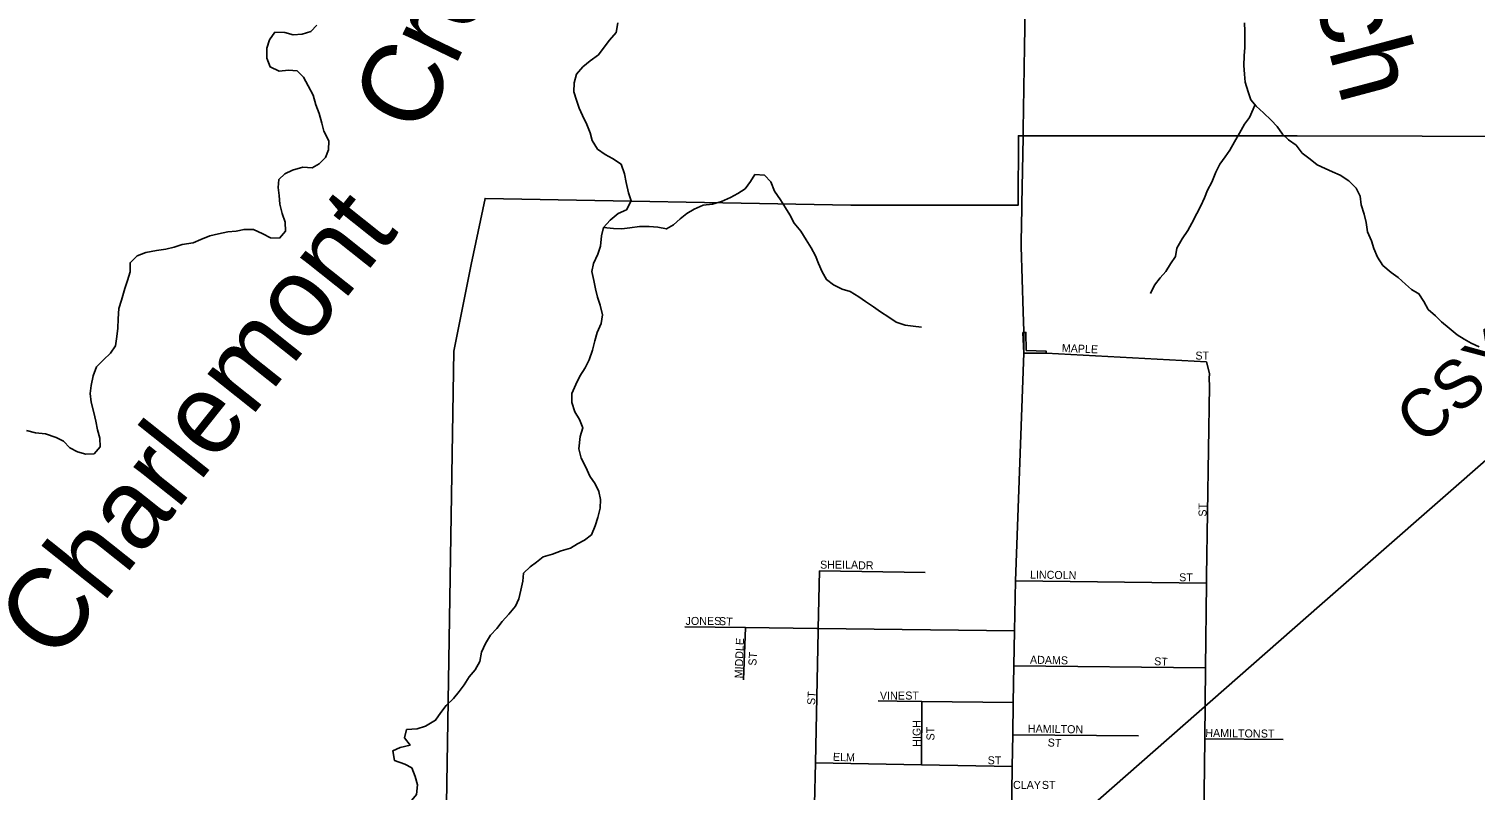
# Model space of a CAD drawing. Extents: x 1857828 to 2277390, y 930619 to 1324581.
# Drawn here: x 2040157 to 2049194, y 1155545 to 1160303 of the extents above; entities that cross this region are included whole.
import ezdxf

# ---------------------------------------------------------------- set-up
doc = ezdxf.new("R2010")
doc.units = 0
for name, color, linetype in [('GM_X_City_Street', 7, 'Continuous'), ('GM_X_City_Street_Text', 7, 'Continuous'), ('GM_X_Corporation', 7, 'Continuous'), ('GM_X_Minor_River', 7, 'Continuous'), ('GM_X_Minor_River_Text', 7, 'Continuous'), ('GM_X_Rail_Line', 7, 'Continuous'), ('GM_X_Rail_Line_Text', 7, 'Continuous'), ('GM_X_State_Route', 7, 'Continuous'), ('GM_X_Township_Subdivision', 7, 'Continuous')]:
    doc.layers.add(name, color=color, linetype=linetype)

msp = doc.modelspace()

# ---------------------------------------------------------------- linework, layer by layer
at = {"layer": 'GM_X_City_Street'}
for points in [[(2046514, 1158275.7), (2047515.6, 1158222.3)], [(2047493.8, 1154789.6), (2047501.6, 1155528.2), (2047505.2, 1155865.2), (2047509.9, 1156308.1), (2047515.5, 1156837.4), (2047516, 1156881.4), (2047533.3, 1158070.2), (2047532.8, 1158118.3), (2047534.5, 1158148.4), (2047515.6, 1158222.3)], [(2045089.2, 1156539), (2045089.5, 1156555), (2045097.5, 1156914.6)], [(2045097.5, 1156914.6), (2045756.7, 1156905.4)], [(2046321, 1156852.9), (2047515.5, 1156837.4)], [(2044255.8, 1156565.1), (2044634.5, 1156560.5), (2045079.7, 1156555.1), (2045079.7, 1156555.1)], [(2044621.9, 1156234.2), (2044634.5, 1156560.5)], [(2045059.8, 1155197.6), (2045059.8, 1155197.7), (2045071.2, 1155715.7), (2045089.2, 1156539), (2045089.2, 1156539)], [(2045079.7, 1156555.1), (2045089.5, 1156555), (2046315.6, 1156540.1)], [(2046311.8, 1156321.7), (2047509.9, 1156308.1)], [(2045464.8, 1156102.6), (2045583, 1156099.8), (2045737.4, 1156098.3), (2046307.9, 1156093)], [(2045735.5, 1155702.9), (2045737.4, 1156098.3)], [(2046304.4, 1155890.6), (2047089.9, 1155882.8)], [(2047505.2, 1155865.2), (2047993.7, 1155860)], [(2045071.2, 1155715.7), (2045735.5, 1155702.9), (2046300.9, 1155692.1)]]:
    msp.add_lwpolyline(points, dxfattribs=at)
at = {"layer": 'GM_X_Corporation'}
msp.add_lwpolyline([(2039137.6, 1148876.7), (2042710.8, 1151982.5), (2042812.4, 1158289.2), (2042919.7, 1158829.7), (2043007.2, 1159243.4), (2045293.6, 1159201.4), (2046338.3, 1159201.3), (2046340.4, 1159635.1), (2048081.4, 1159634.9), (2049643.9, 1159631.8), (2049624, 1158252.2), (2049774.1, 1150527.2), (2046245.6, 1150587.5), (2046234.4, 1149842.5), (2046407, 1149826.6), (2046727.6, 1149564.4), (2046960.7, 1149400.2), (2046226.1, 1149426.7), (2046218.5, 1149012.5), (2047534.4, 1148983.6), (2047969.1, 1148678.7), (2046213.2, 1148694.1), (2046182.6, 1146871.8)], dxfattribs=at)
msp.add_lwpolyline([(2046367.8, 1158405.2), (2046374.7, 1158276.6), (2046514, 1158275.7), (2046513.4, 1158289.2), (2046388.9, 1158293), (2046387.3, 1158405.8)], close=True, dxfattribs=at)
at = {"layer": 'GM_X_Minor_River'}
for points in [[(2041956.4, 1160327.6), (2041918.1, 1160287.6), (2041863.7, 1160269.8), (2041807.4, 1160266), (2041757.2, 1160280.2), (2041694.8, 1160282.4), (2041660.5, 1160234.4), (2041644.2, 1160182.3), (2041644, 1160120.1), (2041664, 1160065.9), (2041720.2, 1160039.6), (2041778.5, 1160045.4), (2041832.8, 1160041.2), (2041872.9, 1160000.9), (2041902.9, 1159946.6), (2041932.8, 1159888.3), (2041950.7, 1159828.1), (2041970.7, 1159773.8), (2041986.6, 1159713.6), (2042000.5, 1159663.4), (2042030.5, 1159603.1), (2042028.3, 1159546.9), (2042010, 1159498.9), (2041971.7, 1159460.9), (2041927.3, 1159435), (2041869, 1159439.2), (2041804.6, 1159419.4), (2041756.3, 1159397.5), (2041718, 1159361.6), (2041713.8, 1159311.4), (2041721.6, 1159261.2), (2041725.5, 1159207), (2041739.4, 1159148.8), (2041759.3, 1159094.6), (2041761.1, 1159038.4), (2041722.8, 1158994.4), (2041666.5, 1158996.6), (2041618.3, 1159022.9), (2041560.1, 1159049.2), (2041501.7, 1159049.4), (2041451.4, 1159039.6), (2041401.1, 1159033.8)], [(2043836.8, 1160342.4), (2043826.5, 1160280.3), (2043784.1, 1160232.3), (2043751.8, 1160190.3), (2043715.4, 1160140.3), (2043665, 1160104.3), (2043618.7, 1160066.4), (2043578.3, 1160020.4), (2043564, 1159966.3), (2043561.8, 1159910.2), (2043577.8, 1159857.9), (2043595.7, 1159807.7), (2043615.7, 1159761.5), (2043643.6, 1159705.2), (2043663.6, 1159653), (2043677.5, 1159604.8), (2043709.5, 1159552.5), (2043757.6, 1159518.2), (2043803.8, 1159493.9), (2043858, 1159457.6), (2043877.9, 1159397.4), (2043889.8, 1159343.2), (2043903.7, 1159278.9), (2043919.6, 1159228.7), (2043891.2, 1159172.6), (2043838.9, 1159148.8), (2043788.5, 1159106.8), (2043748.1, 1159062.8), (2043735.9, 1159008.7), (2043729.6, 1158944.5), (2043711.4, 1158894.5), (2043685, 1158836.4), (2043674.8, 1158786.3), (2043686.7, 1158730), (2043696.6, 1158677.8), (2043710.5, 1158625.6), (2043726.4, 1158575.4), (2043740.3, 1158515.2), (2043732.1, 1158461), (2043707.7, 1158404.9), (2043693.5, 1158352.8), (2043679.2, 1158294.7), (2043658.9, 1158234.6), (2043632.6, 1158184.6), (2043600.3, 1158132.5), (2043574, 1158080.4), (2043549.6, 1158024.4), (2043549.5, 1157968.2), (2043569.4, 1157909.9), (2043597.4, 1157861.7), (2043619.3, 1157809.4), (2043601, 1157755.3), (2043592.7, 1157679.1), (2043608.6, 1157618.9), (2043636.6, 1157562.6), (2043662.6, 1157506.3), (2043694.6, 1157460), (2043718.6, 1157411.8), (2043728.5, 1157361.6), (2043726.3, 1157307.4), (2043712, 1157249.3), (2043695.7, 1157197.2), (2043673.4, 1157141.1), (2043629.1, 1157107.2), (2043584.8, 1157083.2), (2043540.4, 1157057.3), (2043482.1, 1157039.5), (2043429.7, 1157019.6), (2043371.3, 1157003.8), (2043329, 1156969.9), (2043288.7, 1156939.9), (2043248.3, 1156900), (2043244.2, 1156849.8), (2043231.9, 1156793.7), (2043217.6, 1156739.6), (2043197.4, 1156693.5), (2043155, 1156643.5), (2043114.6, 1156599.5), (2043080.3, 1156555.5), (2043041.9, 1156513.5), (2043009.6, 1156461.5), (2042985.3, 1156407.4), (2042975.1, 1156349.2), (2042944.7, 1156297.2), (2042908.4, 1156253.2), (2042876, 1156203.2), (2042845.7, 1156161.1), (2042809.4, 1156117.1), (2042765, 1156073.2), (2042730.7, 1156029.2), (2042698.3, 1155981.1), (2042635.9, 1155943.2), (2042583.5, 1155927.4), (2042517.2, 1155923.6)], [(2047752.2, 1160341.4), (2047754.1, 1160289.2), (2047755.9, 1160239.1), (2047755.7, 1160186.9), (2047751.5, 1160134.8), (2047749.3, 1160074.6), (2047753.2, 1160020.4), (2047757, 1159970.2), (2047774.9, 1159910), (2047792.9, 1159859.7)], [(2047818.2, 1159827.4), (2047806.8, 1159801.5), (2047784.5, 1159749.4), (2047752.2, 1159707.4), (2047721.8, 1159651.4), (2047689.5, 1159597.3), (2047661.1, 1159545.3), (2047632.8, 1159503.2), (2047598.5, 1159457.2), (2047574.2, 1159407.2), (2047547.9, 1159345.1), (2047521.6, 1159295), (2047503.3, 1159246.9), (2047479, 1159196.9), (2047454.7, 1159148.8), (2047424.3, 1159088.8), (2047398, 1159042.7), (2047363.7, 1158990.7), (2047329.3, 1158932.6), (2047321.1, 1158880.5), (2047290.8, 1158834.5), (2047260.5, 1158786.4), (2047226.1, 1158746.4), (2047189.8, 1158700.4), (2047165.5, 1158648.4)], [(2047792.9, 1159859.7), (2047824.9, 1159819.5), (2047871, 1159779.2), (2047919.2, 1159732.9), (2047957.2, 1159692.6), (2047989.3, 1159646.3), (2048027.4, 1159610.1), (2048075.5, 1159575.8), (2048113.6, 1159527.5), (2048163.7, 1159489.2), (2048207.8, 1159452.9), (2048256, 1159430.6), (2048302.2, 1159410.4), (2048350.4, 1159388.1), (2048404.6, 1159353.8), (2048450.7, 1159307.5), (2048474.7, 1159257.2), (2048482.5, 1159203), (2048500.4, 1159144.8), (2048512.3, 1159092.6), (2048522.2, 1159034.4), (2048546.1, 1158978.1), (2048560.1, 1158929.9), (2048584, 1158875.6), (2048618, 1158825.3), (2048670.2, 1158781), (2048712.3, 1158748.7), (2048758.4, 1158708.4), (2048796.5, 1158674.2), (2048842.7, 1158647.9), (2048872.7, 1158599.6), (2048900.7, 1158549.4), (2048946.8, 1158509.1), (2048982.9, 1158472.8), (2049031, 1158432.5), (2049081.2, 1158390.2), (2049125.3, 1158363.9), (2049169.5, 1158337.7), (2049219.7, 1158315.4)], [(2043748.1, 1159062.8), (2043810.4, 1159054.6), (2043862.7, 1159054.4), (2043913, 1159060.2), (2043973.4, 1159068), (2044033.7, 1159067.8), (2044088, 1159063.5), (2044140.2, 1159053.3), (2044184.5, 1159079.2), (2044226.9, 1159115.2), (2044267.2, 1159149.1), (2044313.6, 1159177), (2044370, 1159200.9), (2044428.3, 1159208.7), (2044484.7, 1159224.5), (2044541, 1159248.4), (2044587.4, 1159274.3), (2044631.7, 1159304.2), (2044666.1, 1159350.2), (2044692.4, 1159394.2)], [(2044692.4, 1159394.2), (2044752.7, 1159388), (2044792.8, 1159347.7), (2044816.7, 1159289.4), (2044852.7, 1159235.1), (2044884.7, 1159184.8), (2044912.7, 1159140.6), (2044938.7, 1159088.3), (2044980.8, 1159038), (2045014.8, 1158983.7), (2045044.8, 1158935.4), (2045072.8, 1158885.2), (2045090.7, 1158837), (2045114.7, 1158784.7), (2045140.7, 1158736.5), (2045184.8, 1158704.2), (2045239, 1158675.9), (2045289.2, 1158661.7), (2045343.4, 1158629.3), (2045385.6, 1158599.1), (2045433.7, 1158566.8), (2045477.9, 1158534.5), (2045530, 1158500.2), (2045576.2, 1158469.9), (2045632.4, 1158451.7), (2045682.7, 1158445.5), (2045735, 1158439.2)], [(2041401.1, 1159033.8), (2041340.8, 1159021.9), (2041288.4, 1159010.1), (2041232.1, 1158986.3), (2041183.7, 1158966.4), (2041115.3, 1158954.6), (2041065, 1158938.8), (2041012.7, 1158926.9), (2040954.3, 1158917.1), (2040887.9, 1158905.3), (2040833.6, 1158885.5), (2040789.2, 1158841.5), (2040789, 1158785.3), (2040772.7, 1158731.2), (2040756.5, 1158681.1), (2040736.1, 1158607), (2040719.9, 1158554.9), (2040715.6, 1158490.7), (2040713.4, 1158432.5), (2040707.2, 1158380.4), (2040699, 1158322.2), (2040666.7, 1158276.2), (2040622.3, 1158234.3), (2040579.9, 1158190.3), (2040557.6, 1158134.2), (2040545.3, 1158074.1), (2040539.1, 1158023.9), (2040547, 1157969.7), (2040562.9, 1157905.5), (2040574.8, 1157851.2), (2040586.7, 1157797), (2040600.6, 1157744.8), (2040602.4, 1157690.6), (2040564, 1157646.6), (2040513.8, 1157644.8), (2040461.5, 1157659.1), (2040413.3, 1157685.3), (2040373.3, 1157725.6), (2040327.1, 1157749.9), (2040260.8, 1157772.2), (2040198.5, 1157778.5), (2040142.2, 1157792.7)], [(2042517.2, 1155923.6), (2042504.9, 1155871.5), (2042539, 1155825.2), (2042476.6, 1155811.4), (2042430.2, 1155789.5), (2042442.1, 1155729.3), (2042506.4, 1155707), (2042550.6, 1155682.7), (2042570.5, 1155628.5), (2042584.4, 1155578.2), (2042578.2, 1155516.1), (2042539.8, 1155468.1), (2042503.5, 1155430.1), (2042509.4, 1155377.9), (2042493.1, 1155319.8), (2042438.7, 1155299.9), (2042384.3, 1155247.9), (2042349.9, 1155209.9), (2042317.6, 1155165.9), (2042299.3, 1155113.8), (2042283.1, 1155047.7), (2042284.9, 1154987.5), (2042306.8, 1154935.2)]]:
    msp.add_lwpolyline(points, dxfattribs=at)
at = {"layer": 'GM_X_Rail_Line'}
msp.add_lwpolyline([(2046325.4, 1155031.2), (2048238.7, 1156710.5), (2050768.9, 1158928.6), (2052322.1, 1160299.3), (2053419.3, 1161265.1)], dxfattribs=at)
at = {"layer": 'GM_X_State_Route'}
for points in [[(2046378.8, 1160192.3), (2046410.2, 1162004.7), (2046516.3, 1165826.4), (2046535, 1166343.1), (2046647.5, 1167236.5), (2046610, 1167430.1), (2046547.5, 1167630.1), (2045903, 1168748.9), (2045836.8, 1168919.4), (2045800.7, 1169120), (2045805.6, 1169461.6), (2045875.1, 1174371.2), (2045906.4, 1176581.8), (2045973.7, 1179274.4)], [(2046369.8, 1159674.5), (2046378.8, 1160192.3)], [(2046361.7, 1159208.5), (2046369, 1159626.7), (2046369.8, 1159674.5)], [(2046360, 1159104.9), (2046360.8, 1159153.8), (2046361.7, 1159208.5)], [(2046358.2, 1159001.4), (2046359, 1159048.8), (2046360, 1159104.9)], [(2046370.7, 1158535.5), (2046357.2, 1158943.7), (2046358.2, 1159001.4)], [(2046374.7, 1158380.2), (2046374.7, 1158413.4), (2046370.7, 1158535.5)], [(2046300.7, 1155681.2), (2046300.9, 1155692.1), (2046304.4, 1155890.6), (2046307.9, 1156093), (2046311.8, 1156321.7), (2046315.6, 1156540.1), (2046321, 1156852.9), (2046374.7, 1158276.6), (2046374.7, 1158380.2)], [(2046289.9, 1155053), (2046289.9, 1155055.5), (2046292, 1155172.8), (2046298.3, 1155537.9), (2046300.7, 1155681.2)]]:
    msp.add_lwpolyline(points, dxfattribs=at)
at = {"layer": 'GM_X_Township_Subdivision'}
msp.add_lwpolyline([(2046374.7, 1158276.6), (2046514, 1158275.7)], dxfattribs=at)

# ---------------------------------------------------------------- texts
at = {"layer": 'GM_X_City_Street_Text'}
for s, rotation, p in [('MAPLE', 357.56009, (2046610.3, 1158284.3)), ('ST', 0.00001, (2047446, 1158235.9)), ('ST', 90, (2047515.7, 1157254.1)), ('SHEILA', 0.00001, (2045100.8, 1156929.1)), ('DR', 0.00001, (2045338.4, 1156924.7)), ('LINCOLN', 359.06134, (2046412.1, 1156867.5)), ('ST', 0.00001, (2047344.7, 1156849.9)), ('JONES', 0.00001, (2044260.3, 1156577.1)), ('ST', 356.42537, (2044467.7, 1156577.1)), ('MIDDLE', 87.87605, (2044616.2, 1156242.4)), ('ST', 86.41175, (2044702, 1156320.9)), ('ADAMS', 358.85485, (2046412.1, 1156335.1)), ('ST', 356.42537, (2047186.9, 1156326.2)), ('ST', 86.42535, (2045069.3, 1156075.5)), ('VINE', 0.00001, (2045474.8, 1156110.6)), ('ST', 0.00001, (2045633.1, 1156110.7)), ('HIGH', 90, (2045729.3, 1155815.3)), ('HAMILTON', 359.22622, (2046398.9, 1155903.9)), ('ST', 90, (2045815.4, 1155854.9)), ('ST', 356.42537, (2046521.6, 1155818)), ('HAMILTON', 359.22618, (2047507.7, 1155877.5)), ('ST', 0.00001, (2047855.1, 1155873.1)), ('ELM', 358.02611, (2045180.3, 1155727.9)), ('ST', 0.00001, (2046147.9, 1155705.9)), ('CLAY', 0.00001, (2046306.3, 1155551.9)), ('ST', 0.00001, (2046486.7, 1155551.9))]:
    msp.add_text(s, height=50, rotation=rotation, dxfattribs=at).set_placement(p)
at = {"layer": 'GM_X_Minor_River_Text'}
for s, height, rotation, p in [('Creek', 500.15, 64.27766, (2042608.1, 1159627.3)), ('Ditch', 500.15, 284.90673, (2047979.1, 1161289.4)), ('Charlemont', 500.2, 51.47998, (2040317.8, 1156330.1))]:
    msp.add_text(s, height=height, rotation=rotation, dxfattribs=at).set_placement(p)
at = {"layer": 'GM_X_Rail_Line_Text'}
msp.add_text('CSX', height=299, rotation=41.25969, dxfattribs=at).set_placement((2048866.4, 1157693.7))

doc.saveas('drawing.dxf')
